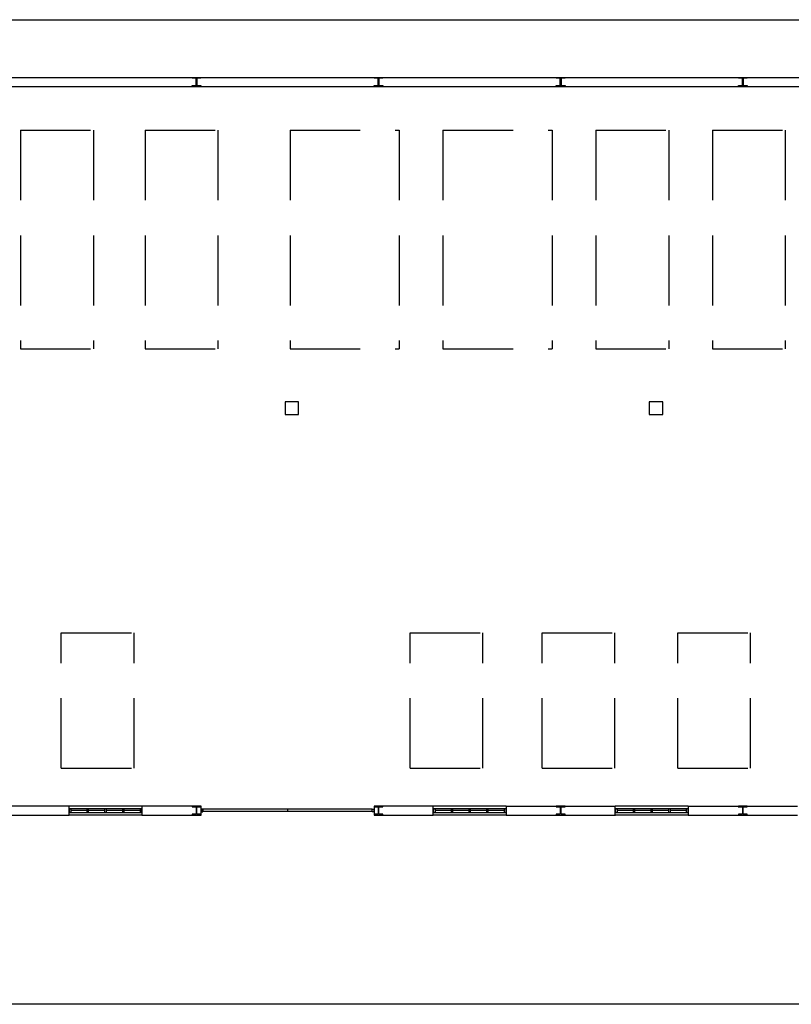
# Model space of a CAD drawing. Header units: millimetres. Extents: x -559 to 10735, y -2326 to 222.
# Tile 274 of 656: x 2404 to 2415, y -1743 to -1729. Entities that reach past the tile are written whole.
import ezdxf

# ---------------------------------------------------------------- set-up
doc = ezdxf.new("R2010")
doc.units = ezdxf.units.MM
doc.header["$LTSCALE"] = 4
doc.linetypes.add('HIDDEN', pattern=[0.375, 0.25, -0.125])
doc.layers.add('Extremos da Area Total', color=253, linetype='Continuous')
doc.layers.add('Planta Baixa', color=251, linetype='Continuous')

# ---------------------------------------------------------------- blocks, each defined once
blk = doc.blocks.new('AUW01D3S-flat-21-flat-1')
at = {"color": 9}
for p, q in [((0, 0.125), (-2, 0.125)), ((0, -0.125), (-2, -0.125))]:
    blk.add_line(p, q, dxfattribs=at)
blk = doc.blocks.new('AUD18D1S-flat-51-flat-1')
at = {"color": 9}
for p, q in [((-2, -0.125), (-2, 0.125)), ((0, 0.125), (0, -0.125))]:
    blk.add_line(p, q, dxfattribs=at)
blk = doc.blocks.new('AUD19D1S-flat-51-flat-1')
at = {"color": 9}
for p, q in [((-2, 0), (-2, 0)), ((0, 0), (0, 0))]:
    blk.add_line(p, q, dxfattribs=at)
blk = doc.blocks.new('AUD37D1S-flat-147-flat-1')
at = {"color": 9}
for p, q in [((-0.05, 0.05), (-0.05, -0.05)), ((0, 0.05), (-0.05, 0.05)), ((0, -0.05), (0, 0.05)), ((-0.05, -0.05), (0, -0.05))]:
    blk.add_line(p, q, dxfattribs=at)
at = {"color": 9, "width": 0.5, "flags": 3}
for p in [(-0.05, 0), (-0.05, -0.05)]:
    blk.add_attdef('JAMBPT', p, '', height=0.01, rotation=180, dxfattribs=at)
at = {"color": 9, "oblique": 36.8699, "width": 1.25, "flags": 3}
for p in [(-0.05, 0.05), (-0.05, 0), (-0.05, -0.05)]:
    blk.add_attdef('JAMBPT', p, '', height=0.00632, rotation=243.4349, dxfattribs=at)
blk = doc.blocks.new('AUD37D1S-flat-146-flat-1')
at = {"color": 9}
for p, q in [((0, -0.05), (0, 0.05)), ((0, 0.05), (0.05, 0.05)), ((0.05, 0.05), (0.05, -0.05)), ((0.05, -0.05), (0, -0.05))]:
    blk.add_line(p, q, dxfattribs=at)
at = {"color": 9, "text_generation_flag": 4, "width": 1.25, "flags": 3}
for p in [(0.05, 0.05), (0.05, 0), (0.05, -0.05)]:
    blk.add_attdef('JAMBPT', p, '', height=0.00632, rotation=296.5651, dxfattribs=at)
at = {"color": 9, "text_generation_flag": 4, "width": 0.5, "flags": 3}
for p in [(0.05, 0), (0.05, -0.05)]:
    blk.add_attdef('JAMBPT', p, '', height=0.01, dxfattribs=at)
blk = doc.blocks.new('AUD40D1S-flat-42-flat-1')
at = {"color": 9}
for p, q in [((-1, 0.05), (-1, -0.05)), ((1, 0.05), (-1, 0.05)), ((1, -0.05), (1, 0.05)), ((-1, -0.05), (1, -0.05))]:
    blk.add_line(p, q, dxfattribs=at)
blk = doc.blocks.new('AUD40D1S-flat-41-flat-1')
at = {"color": 9}
for p, q in [((-1, 0.05), (-1, -0.05)), ((1, 0.05), (-1, 0.05)), ((1, -0.05), (1, 0.05)), ((-1, -0.05), (1, -0.05))]:
    blk.add_line(p, q, dxfattribs=at)
blk = doc.blocks.new('AUD37D1S-flat-145-flat-1')
at = {"color": 9}
for p, q in [((-0.05, 0.05), (-0.05, -0.05)), ((0, 0.05), (-0.05, 0.05)), ((0, -0.05), (0, 0.05)), ((-0.05, -0.05), (0, -0.05))]:
    blk.add_line(p, q, dxfattribs=at)
at = {"color": 9, "width": 0.5, "flags": 3}
for p in [(-0.05, 0), (-0.05, -0.05)]:
    blk.add_attdef('JAMBPT', p, '', height=0.01, rotation=180, dxfattribs=at)
at = {"color": 9, "oblique": 36.8699, "width": 1.25, "flags": 3}
for p in [(-0.05, 0.05), (-0.05, 0), (-0.05, -0.05)]:
    blk.add_attdef('JAMBPT', p, '', height=0.00632, rotation=243.4349, dxfattribs=at)
blk = doc.blocks.new('AUD37D1S-flat-144-flat-1')
at = {"color": 9}
for p, q in [((-0.05, 0.05), (-0.05, -0.05)), ((0, 0.05), (-0.05, 0.05)), ((0, -0.05), (0, 0.05)), ((-0.05, -0.05), (0, -0.05))]:
    blk.add_line(p, q, dxfattribs=at)
at = {"color": 9, "width": 0.5, "flags": 3}
for p in [(-0.05, 0), (-0.05, -0.05)]:
    blk.add_attdef('JAMBPT', p, '', height=0.01, rotation=180, dxfattribs=at)
at = {"color": 9, "oblique": 36.8699, "width": 1.25, "flags": 3}
for p in [(-0.05, 0.05), (-0.05, 0), (-0.05, -0.05)]:
    blk.add_attdef('JAMBPT', p, '', height=0.00632, rotation=243.4349, dxfattribs=at)
blk = doc.blocks.new('AUD37D1S-flat-143-flat-1')
at = {"color": 9}
for p, q in [((-0.05, 0.05), (-0.05, -0.05)), ((0, 0.05), (-0.05, 0.05)), ((0, -0.05), (0, 0.05)), ((-0.05, -0.05), (0, -0.05))]:
    blk.add_line(p, q, dxfattribs=at)
at = {"color": 9, "width": 0.5, "flags": 3}
for p in [(-0.05, 0), (-0.05, -0.05)]:
    blk.add_attdef('JAMBPT', p, '', height=0.01, rotation=180, dxfattribs=at)
at = {"color": 9, "oblique": 36.8699, "width": 1.25, "flags": 3}
for p in [(-0.05, 0.05), (-0.05, 0), (-0.05, -0.05)]:
    blk.add_attdef('JAMBPT', p, '', height=0.00632, rotation=243.4349, dxfattribs=at)
blk = doc.blocks.new('AUW01D1S-flat-64-flat-1')
at = {"color": 9}
blk.add_line((0.21875, 0), (-0.21875, 0), dxfattribs=at)
blk = doc.blocks.new('AUW01D1S-flat-63-flat-1')
at = {"color": 9}
blk.add_line((0.21875, 0), (-0.21875, 0), dxfattribs=at)
blk = doc.blocks.new('AUW01D1S-flat-62-flat-1')
at = {"color": 9}
blk.add_line((0.21875, 0), (-0.21875, 0), dxfattribs=at)
blk = doc.blocks.new('AUW01D1S-flat-61-flat-1')
at = {"color": 9}
blk.add_line((0.21875, 0), (-0.21875, 0), dxfattribs=at)
blk = doc.blocks.new('AUW01D3S-flat-20-flat-1')
at = {"color": 9}
for p, q in [((0, 0.125), (-2, 0.125)), ((0, -0.125), (-2, -0.125))]:
    blk.add_line(p, q, dxfattribs=at)
blk = doc.blocks.new('AUD18D1S-flat-50-flat-1')
at = {"color": 9}
for p, q in [((-2, -0.125), (-2, 0.125)), ((0, 0.125), (0, -0.125))]:
    blk.add_line(p, q, dxfattribs=at)
blk = doc.blocks.new('AUD19D1S-flat-50-flat-1')
at = {"color": 9}
for p, q in [((-2, 0), (-2, 0)), ((0, 0), (0, 0))]:
    blk.add_line(p, q, dxfattribs=at)
blk = doc.blocks.new('AUD37D1S-flat-142-flat-1')
at = {"color": 9}
for p, q in [((-0.05, 0.05), (-0.05, -0.05)), ((0, 0.05), (-0.05, 0.05)), ((0, -0.05), (0, 0.05)), ((-0.05, -0.05), (0, -0.05))]:
    blk.add_line(p, q, dxfattribs=at)
at = {"color": 9, "width": 0.5, "flags": 3}
for p in [(-0.05, 0), (-0.05, -0.05)]:
    blk.add_attdef('JAMBPT', p, '', height=0.01, rotation=180, dxfattribs=at)
at = {"color": 9, "oblique": 36.8699, "width": 1.25, "flags": 3}
for p in [(-0.05, 0.05), (-0.05, 0), (-0.05, -0.05)]:
    blk.add_attdef('JAMBPT', p, '', height=0.00632, rotation=243.4349, dxfattribs=at)
blk = doc.blocks.new('AUD37D1S-flat-141-flat-1')
at = {"color": 9}
for p, q in [((0, -0.05), (0, 0.05)), ((0, 0.05), (0.05, 0.05)), ((0.05, 0.05), (0.05, -0.05)), ((0.05, -0.05), (0, -0.05))]:
    blk.add_line(p, q, dxfattribs=at)
at = {"color": 9, "text_generation_flag": 4, "width": 1.25, "flags": 3}
for p in [(0.05, 0.05), (0.05, 0), (0.05, -0.05)]:
    blk.add_attdef('JAMBPT', p, '', height=0.00632, rotation=296.5651, dxfattribs=at)
at = {"color": 9, "text_generation_flag": 4, "width": 0.5, "flags": 3}
for p in [(0.05, 0), (0.05, -0.05)]:
    blk.add_attdef('JAMBPT', p, '', height=0.01, dxfattribs=at)
blk = doc.blocks.new('AUD40D1S-flat-40-flat-1')
at = {"color": 9}
for p, q in [((-1, 0.05), (-1, -0.05)), ((1, 0.05), (-1, 0.05)), ((1, -0.05), (1, 0.05)), ((-1, -0.05), (1, -0.05))]:
    blk.add_line(p, q, dxfattribs=at)
blk = doc.blocks.new('AUD40D1S-flat-39-flat-1')
at = {"color": 9}
for p, q in [((-1, 0.05), (-1, -0.05)), ((1, 0.05), (-1, 0.05)), ((1, -0.05), (1, 0.05)), ((-1, -0.05), (1, -0.05))]:
    blk.add_line(p, q, dxfattribs=at)
blk = doc.blocks.new('AUD37D1S-flat-140-flat-1')
at = {"color": 9}
for p, q in [((-0.05, 0.05), (-0.05, -0.05)), ((0, 0.05), (-0.05, 0.05)), ((0, -0.05), (0, 0.05)), ((-0.05, -0.05), (0, -0.05))]:
    blk.add_line(p, q, dxfattribs=at)
at = {"color": 9, "width": 0.5, "flags": 3}
for p in [(-0.05, 0), (-0.05, -0.05)]:
    blk.add_attdef('JAMBPT', p, '', height=0.01, rotation=180, dxfattribs=at)
at = {"color": 9, "oblique": 36.8699, "width": 1.25, "flags": 3}
for p in [(-0.05, 0.05), (-0.05, 0), (-0.05, -0.05)]:
    blk.add_attdef('JAMBPT', p, '', height=0.00632, rotation=243.4349, dxfattribs=at)
blk = doc.blocks.new('AUD37D1S-flat-139-flat-1')
at = {"color": 9}
for p, q in [((-0.05, 0.05), (-0.05, -0.05)), ((0, 0.05), (-0.05, 0.05)), ((0, -0.05), (0, 0.05)), ((-0.05, -0.05), (0, -0.05))]:
    blk.add_line(p, q, dxfattribs=at)
at = {"color": 9, "width": 0.5, "flags": 3}
for p in [(-0.05, 0), (-0.05, -0.05)]:
    blk.add_attdef('JAMBPT', p, '', height=0.01, rotation=180, dxfattribs=at)
at = {"color": 9, "oblique": 36.8699, "width": 1.25, "flags": 3}
for p in [(-0.05, 0.05), (-0.05, 0), (-0.05, -0.05)]:
    blk.add_attdef('JAMBPT', p, '', height=0.00632, rotation=243.4349, dxfattribs=at)
blk = doc.blocks.new('AUD37D1S-flat-138-flat-1')
at = {"color": 9}
for p, q in [((-0.05, 0.05), (-0.05, -0.05)), ((0, 0.05), (-0.05, 0.05)), ((0, -0.05), (0, 0.05)), ((-0.05, -0.05), (0, -0.05))]:
    blk.add_line(p, q, dxfattribs=at)
at = {"color": 9, "width": 0.5, "flags": 3}
for p in [(-0.05, 0), (-0.05, -0.05)]:
    blk.add_attdef('JAMBPT', p, '', height=0.01, rotation=180, dxfattribs=at)
at = {"color": 9, "oblique": 36.8699, "width": 1.25, "flags": 3}
for p in [(-0.05, 0.05), (-0.05, 0), (-0.05, -0.05)]:
    blk.add_attdef('JAMBPT', p, '', height=0.00632, rotation=243.4349, dxfattribs=at)
blk = doc.blocks.new('AUW01D1S-flat-60-flat-1')
at = {"color": 9}
blk.add_line((0.21875, 0), (-0.21875, 0), dxfattribs=at)
blk = doc.blocks.new('AUW01D1S-flat-59-flat-1')
at = {"color": 9}
blk.add_line((0.21875, 0), (-0.21875, 0), dxfattribs=at)
blk = doc.blocks.new('AUW01D1S-flat-58-flat-1')
at = {"color": 9}
blk.add_line((0.21875, 0), (-0.21875, 0), dxfattribs=at)
blk = doc.blocks.new('AUW01D1S-flat-57-flat-1')
at = {"color": 9}
blk.add_line((0.21875, 0), (-0.21875, 0), dxfattribs=at)
blk = doc.blocks.new('AUW01D3S-flat-19-flat-1')
at = {"color": 9}
for p, q in [((0, 0.125), (-2, 0.125)), ((0, -0.125), (-2, -0.125))]:
    blk.add_line(p, q, dxfattribs=at)
blk = doc.blocks.new('AUD18D1S-flat-49-flat-1')
at = {"color": 9}
for p, q in [((-2, -0.125), (-2, 0.125)), ((0, 0.125), (0, -0.125))]:
    blk.add_line(p, q, dxfattribs=at)
blk = doc.blocks.new('AUD19D1S-flat-49-flat-1')
at = {"color": 9}
for p, q in [((-2, 0), (-2, 0)), ((0, 0), (0, 0))]:
    blk.add_line(p, q, dxfattribs=at)
blk = doc.blocks.new('AUD37D1S-flat-137-flat-1')
at = {"color": 9}
for p, q in [((-0.05, 0.05), (-0.05, -0.05)), ((0, 0.05), (-0.05, 0.05)), ((0, -0.05), (0, 0.05)), ((-0.05, -0.05), (0, -0.05))]:
    blk.add_line(p, q, dxfattribs=at)
at = {"color": 9, "width": 0.5, "flags": 3}
for p in [(-0.05, 0), (-0.05, -0.05)]:
    blk.add_attdef('JAMBPT', p, '', height=0.01, rotation=180, dxfattribs=at)
at = {"color": 9, "oblique": 36.8699, "width": 1.25, "flags": 3}
for p in [(-0.05, 0.05), (-0.05, 0), (-0.05, -0.05)]:
    blk.add_attdef('JAMBPT', p, '', height=0.00632, rotation=243.4349, dxfattribs=at)
blk = doc.blocks.new('AUD37D1S-flat-136-flat-1')
at = {"color": 9}
for p, q in [((0, -0.05), (0, 0.05)), ((0, 0.05), (0.05, 0.05)), ((0.05, 0.05), (0.05, -0.05)), ((0.05, -0.05), (0, -0.05))]:
    blk.add_line(p, q, dxfattribs=at)
at = {"color": 9, "text_generation_flag": 4, "width": 1.25, "flags": 3}
for p in [(0.05, 0.05), (0.05, 0), (0.05, -0.05)]:
    blk.add_attdef('JAMBPT', p, '', height=0.00632, rotation=296.5651, dxfattribs=at)
at = {"color": 9, "text_generation_flag": 4, "width": 0.5, "flags": 3}
for p in [(0.05, 0), (0.05, -0.05)]:
    blk.add_attdef('JAMBPT', p, '', height=0.01, dxfattribs=at)
blk = doc.blocks.new('AUD40D1S-flat-38-flat-1')
at = {"color": 9}
for p, q in [((-1, 0.05), (-1, -0.05)), ((1, 0.05), (-1, 0.05)), ((1, -0.05), (1, 0.05)), ((-1, -0.05), (1, -0.05))]:
    blk.add_line(p, q, dxfattribs=at)
blk = doc.blocks.new('AUD40D1S-flat-37-flat-1')
at = {"color": 9}
for p, q in [((-1, 0.05), (-1, -0.05)), ((1, 0.05), (-1, 0.05)), ((1, -0.05), (1, 0.05)), ((-1, -0.05), (1, -0.05))]:
    blk.add_line(p, q, dxfattribs=at)
blk = doc.blocks.new('AUD37D1S-flat-135-flat-1')
at = {"color": 9}
for p, q in [((-0.05, 0.05), (-0.05, -0.05)), ((0, 0.05), (-0.05, 0.05)), ((0, -0.05), (0, 0.05)), ((-0.05, -0.05), (0, -0.05))]:
    blk.add_line(p, q, dxfattribs=at)
at = {"color": 9, "width": 0.5, "flags": 3}
for p in [(-0.05, 0), (-0.05, -0.05)]:
    blk.add_attdef('JAMBPT', p, '', height=0.01, rotation=180, dxfattribs=at)
at = {"color": 9, "oblique": 36.8699, "width": 1.25, "flags": 3}
for p in [(-0.05, 0.05), (-0.05, 0), (-0.05, -0.05)]:
    blk.add_attdef('JAMBPT', p, '', height=0.00632, rotation=243.4349, dxfattribs=at)
blk = doc.blocks.new('AUD37D1S-flat-134-flat-1')
at = {"color": 9}
for p, q in [((-0.05, 0.05), (-0.05, -0.05)), ((0, 0.05), (-0.05, 0.05)), ((0, -0.05), (0, 0.05)), ((-0.05, -0.05), (0, -0.05))]:
    blk.add_line(p, q, dxfattribs=at)
at = {"color": 9, "width": 0.5, "flags": 3}
for p in [(-0.05, 0), (-0.05, -0.05)]:
    blk.add_attdef('JAMBPT', p, '', height=0.01, rotation=180, dxfattribs=at)
at = {"color": 9, "oblique": 36.8699, "width": 1.25, "flags": 3}
for p in [(-0.05, 0.05), (-0.05, 0), (-0.05, -0.05)]:
    blk.add_attdef('JAMBPT', p, '', height=0.00632, rotation=243.4349, dxfattribs=at)
blk = doc.blocks.new('AUD37D1S-flat-133-flat-1')
at = {"color": 9}
for p, q in [((-0.05, 0.05), (-0.05, -0.05)), ((0, 0.05), (-0.05, 0.05)), ((0, -0.05), (0, 0.05)), ((-0.05, -0.05), (0, -0.05))]:
    blk.add_line(p, q, dxfattribs=at)
at = {"color": 9, "width": 0.5, "flags": 3}
for p in [(-0.05, 0), (-0.05, -0.05)]:
    blk.add_attdef('JAMBPT', p, '', height=0.01, rotation=180, dxfattribs=at)
at = {"color": 9, "oblique": 36.8699, "width": 1.25, "flags": 3}
for p in [(-0.05, 0.05), (-0.05, 0), (-0.05, -0.05)]:
    blk.add_attdef('JAMBPT', p, '', height=0.00632, rotation=243.4349, dxfattribs=at)
blk = doc.blocks.new('AUW01D1S-flat-56-flat-1')
at = {"color": 9}
blk.add_line((0.21875, 0), (-0.21875, 0), dxfattribs=at)
blk = doc.blocks.new('AUW01D1S-flat-55-flat-1')
at = {"color": 9}
blk.add_line((0.21875, 0), (-0.21875, 0), dxfattribs=at)
blk = doc.blocks.new('AUW01D1S-flat-54-flat-1')
at = {"color": 9}
blk.add_line((0.21875, 0), (-0.21875, 0), dxfattribs=at)
blk = doc.blocks.new('AUW01D1S-flat-53-flat-1')
at = {"color": 9}
blk.add_line((0.21875, 0), (-0.21875, 0), dxfattribs=at)
blk = doc.blocks.new('AUD18D1S-flat-23-flat-1')
at = {"color": 9}
for p, q in [((0, -0.125), (0, 0.125)), ((4.75, 0.125), (4.75, -0.125))]:
    blk.add_line(p, q, dxfattribs=at)
blk = doc.blocks.new('AUD19D1S-flat-23-flat-1')
at = {"color": 9}
for p, q in [((0, 0), (0, 0)), ((4.75, 0), (4.75, 0))]:
    blk.add_line(p, q, dxfattribs=at)
blk = doc.blocks.new('AUD37D1S-flat-64-flat-1')
at = {"color": 9}
for p, q in [((0, 0.0375), (0, -0.0375)), ((0.05, 0.0375), (0, 0.0375)), ((0.05, -0.0375), (0.05, 0.0375)), ((0, -0.0375), (0.05, -0.0375))]:
    blk.add_line(p, q, dxfattribs=at)
at = {"color": 9, "oblique": 22.61986, "width": 1.083333, "flags": 3}
for p in [(0.05, 0.0375), (0.05, 0), (0.05, -0.0375)]:
    blk.add_attdef('JAMBPT', p, '', height=0.00588, rotation=56.30993, dxfattribs=at)
at = {"color": 9, "width": 0.666667, "flags": 3}
for p in [(0.05, 0.0375), (0.05, 0)]:
    blk.add_attdef('JAMBPT', p, '', height=0.0075, dxfattribs=at)
blk = doc.blocks.new('AUD37D1S-flat-63-flat-1')
at = {"color": 9}
for p, q in [((-0.05, 0.0375), (0, 0.0375)), ((-0.05, -0.0375), (-0.05, 0.0375)), ((0, 0.0375), (0, -0.0375)), ((0, -0.0375), (-0.05, -0.0375))]:
    blk.add_line(p, q, dxfattribs=at)
at = {"color": 9, "text_generation_flag": 4, "flags": 3}
for p, height, rotation, width in [((-0.05, 0.0375), 0.0075, 180, 0.666667), ((-0.05, 0), 0.0075, 180, 0.666667), ((-0.05, 0.0375), 0.00588, 123.69007, 1.083333), ((-0.05, 0), 0.00588, 123.69007, 1.083333), ((-0.05, -0.0375), 0.00588, 123.69007, 1.083333)]:
    blk.add_attdef('JAMBPT', p, '', height=height, rotation=rotation, dxfattribs=dict(at, width=width))
blk = doc.blocks.new('AUD41D1S-flat-13-flat-1')
at = {"color": 9}
for p, q in [((-2.375, 0.0375), (-2.375, -0.0375)), ((2.375, -0.0375), (2.375, 0.0375))]:
    blk.add_line(p, q, dxfattribs=at)
blk = doc.blocks.new('AUD10D1S-flat-2-flat-1')
at = {"color": 9}
for p, q in [((0, 0), (0, -0.05)), ((4.65, 0), (0, 0)), ((4.65, -0.05), (4.65, 0)), ((0, -0.05), (4.65, -0.05))]:
    blk.add_line(p, q, dxfattribs=at)

msp = doc.modelspace()

# ---------------------------------------------------------------- linework, layer by layer
at = {"layer": 'Extremos da Area Total'}
msp.add_lwpolyline([(2380.318, -1730.714), (2380.318, -1729.079), (2428.891, -1729.079), (2428.891, -1743.114), (2380.318, -1743.114), (2380.318, -1730.989)], dxfattribs=at)
msp.add_lwpolyline([(2380.318, -1730.714), (2380.318, -1729.079), (2428.891, -1729.079), (2428.891, -1743.114), (2380.318, -1743.114), (2380.318, -1730.989)], dxfattribs=at)
at = {"layer": 'Planta Baixa'}
for p, q in [((2394.231, -1729.901), (2423.173, -1729.901)), ((2394.231, -1729.901), (2423.173, -1729.901)), ((2394.231, -1730.031), (2423.173, -1730.031)), ((2394.231, -1730.031), (2423.173, -1730.031)), ((2404.995, -1740.288), (2403.437, -1740.288)), ((2404.995, -1740.288), (2403.437, -1740.288)), ((2406.878, -1740.288), (2406.034, -1740.288)), ((2406.878, -1740.288), (2406.034, -1740.288)), ((2410.189, -1740.288), (2409.345, -1740.288)), ((2410.189, -1740.288), (2409.345, -1740.288)), ((2411.228, -1740.288), (2412.786, -1740.288)), ((2411.228, -1740.288), (2412.786, -1740.288)), ((2413.824, -1740.288), (2415.382, -1740.288)), ((2413.824, -1740.288), (2415.382, -1740.288)), ((2403.437, -1740.418), (2404.995, -1740.418)), ((2403.437, -1740.418), (2404.995, -1740.418)), ((2406.034, -1740.418), (2406.878, -1740.418)), ((2406.034, -1740.418), (2406.878, -1740.418)), ((2408.111, -1740.334), (2408.111, -1740.36)), ((2408.111, -1740.334), (2408.111, -1740.36)), ((2409.345, -1740.418), (2410.189, -1740.418)), ((2409.345, -1740.418), (2410.189, -1740.418)), ((2411.228, -1740.418), (2412.786, -1740.418)), ((2411.228, -1740.418), (2412.786, -1740.418)), ((2413.824, -1740.418), (2415.382, -1740.418)), ((2413.824, -1740.418), (2415.382, -1740.418))]:
    msp.add_line(p, q, dxfattribs=at)
at = {"layer": 'Planta Baixa', "linetype": 'HIDDEN'}
for p, q in [((2404.302, -1730.653), (2405.341, -1730.653)), ((2404.302, -1730.653), (2404.302, -1733.769)), ((2404.302, -1730.653), (2405.341, -1730.653)), ((2404.302, -1730.653), (2404.302, -1733.769)), ((2405.341, -1730.653), (2405.341, -1733.769)), ((2405.341, -1730.653), (2405.341, -1733.769)), ((2406.078, -1730.653), (2407.117, -1730.653)), ((2406.078, -1730.653), (2406.078, -1733.769)), ((2406.078, -1730.653), (2407.117, -1730.653)), ((2406.078, -1730.653), (2406.078, -1733.769)), ((2407.117, -1730.653), (2407.117, -1733.769)), ((2407.117, -1730.653), (2407.117, -1733.769)), ((2408.146, -1730.653), (2408.146, -1733.769)), ((2408.146, -1730.653), (2409.704, -1730.653)), ((2408.146, -1730.653), (2408.146, -1733.769)), ((2408.146, -1730.653), (2409.704, -1730.653)), ((2409.704, -1730.653), (2409.704, -1733.769)), ((2409.704, -1730.653), (2409.704, -1733.769)), ((2410.327, -1730.653), (2411.885, -1730.653)), ((2410.327, -1730.653), (2410.327, -1733.769)), ((2410.327, -1730.653), (2411.885, -1730.653)), ((2410.327, -1730.653), (2410.327, -1733.769)), ((2411.885, -1730.653), (2411.885, -1733.769)), ((2411.885, -1730.653), (2411.885, -1733.769)), ((2412.508, -1730.653), (2412.508, -1733.769)), ((2412.508, -1730.653), (2413.547, -1730.653)), ((2412.508, -1730.653), (2412.508, -1733.769)), ((2412.508, -1730.653), (2413.547, -1730.653)), ((2413.547, -1730.653), (2413.547, -1733.769)), ((2413.547, -1730.653), (2413.547, -1733.769)), ((2414.17, -1730.653), (2415.209, -1730.653)), ((2414.17, -1730.653), (2414.17, -1733.769)), ((2414.17, -1730.653), (2415.209, -1730.653)), ((2414.17, -1730.653), (2414.17, -1733.769)), ((2415.209, -1730.653), (2415.209, -1733.769)), ((2415.209, -1730.653), (2415.209, -1733.769)), ((2404.302, -1733.769), (2405.341, -1733.769)), ((2404.302, -1733.769), (2405.341, -1733.769)), ((2406.078, -1733.769), (2407.117, -1733.769)), ((2406.078, -1733.769), (2407.117, -1733.769)), ((2408.146, -1733.769), (2409.704, -1733.769)), ((2408.146, -1733.769), (2409.704, -1733.769)), ((2410.327, -1733.769), (2411.885, -1733.769)), ((2410.327, -1733.769), (2411.885, -1733.769)), ((2412.508, -1733.769), (2413.547, -1733.769)), ((2412.508, -1733.769), (2413.547, -1733.769)), ((2414.17, -1733.769), (2415.209, -1733.769)), ((2414.17, -1733.769), (2415.209, -1733.769)), ((2404.884, -1739.749), (2404.884, -1737.817)), ((2404.884, -1737.817), (2405.923, -1737.817)), ((2404.884, -1739.749), (2404.884, -1737.817)), ((2404.884, -1737.817), (2405.923, -1737.817)), ((2405.923, -1739.749), (2405.923, -1737.817)), ((2405.923, -1739.749), (2405.923, -1737.817)), ((2409.859, -1739.749), (2409.859, -1737.817)), ((2409.859, -1737.817), (2410.898, -1737.817)), ((2409.859, -1739.749), (2409.859, -1737.817)), ((2409.859, -1737.817), (2410.898, -1737.817)), ((2410.898, -1739.749), (2410.898, -1737.817)), ((2410.898, -1739.749), (2410.898, -1737.817)), ((2411.74, -1737.817), (2412.778, -1737.817)), ((2411.74, -1739.749), (2411.74, -1737.817)), ((2411.74, -1737.817), (2412.778, -1737.817)), ((2411.74, -1739.749), (2411.74, -1737.817)), ((2412.778, -1739.749), (2412.778, -1737.817)), ((2412.778, -1739.749), (2412.778, -1737.817)), ((2413.677, -1737.817), (2414.715, -1737.817)), ((2413.677, -1739.749), (2413.677, -1737.817)), ((2413.677, -1737.817), (2414.715, -1737.817)), ((2413.677, -1739.749), (2413.677, -1737.817)), ((2414.715, -1739.749), (2414.715, -1737.817)), ((2414.715, -1739.749), (2414.715, -1737.817)), ((2404.884, -1739.749), (2405.923, -1739.749)), ((2404.884, -1739.749), (2405.923, -1739.749)), ((2409.859, -1739.749), (2410.898, -1739.749)), ((2409.859, -1739.749), (2410.898, -1739.749)), ((2411.74, -1739.749), (2412.778, -1739.749)), ((2411.74, -1739.749), (2412.778, -1739.749)), ((2413.677, -1739.749), (2414.715, -1739.749)), ((2413.677, -1739.749), (2414.715, -1739.749))]:
    msp.add_line(p, q, dxfattribs=at)
at = {"layer": 'Planta Baixa'}
for points in [[(2406.875, -1729.904), (2406.875, -1729.914), (2406.823, -1729.914, 0.414214), (2406.818, -1729.919), (2406.818, -1730.013, 0.414214), (2406.823, -1730.018), (2406.875, -1730.018), (2406.875, -1730.028), (2406.751, -1730.028), (2406.751, -1730.018), (2406.803, -1730.018, 0.414214), (2406.808, -1730.013), (2406.808, -1729.919, 0.414214), (2406.803, -1729.914), (2406.751, -1729.914), (2406.751, -1729.904)], [(2406.875, -1729.904), (2406.875, -1729.914), (2406.823, -1729.914, 0.414214), (2406.818, -1729.919), (2406.818, -1730.013, 0.414214), (2406.823, -1730.018), (2406.875, -1730.018), (2406.875, -1730.028), (2406.751, -1730.028), (2406.751, -1730.018), (2406.803, -1730.018, 0.414214), (2406.808, -1730.013), (2406.808, -1729.919, 0.414214), (2406.803, -1729.914), (2406.751, -1729.914), (2406.751, -1729.904)], [(2409.472, -1729.904), (2409.472, -1729.914), (2409.42, -1729.914, 0.414214), (2409.415, -1729.919), (2409.415, -1730.013, 0.414214), (2409.42, -1730.018), (2409.472, -1730.018), (2409.472, -1730.028), (2409.347, -1730.028), (2409.347, -1730.018), (2409.399, -1730.018, 0.414214), (2409.405, -1730.013), (2409.405, -1729.919, 0.414214), (2409.399, -1729.914), (2409.347, -1729.914), (2409.347, -1729.904)], [(2409.472, -1729.904), (2409.472, -1729.914), (2409.42, -1729.914, 0.414214), (2409.415, -1729.919), (2409.415, -1730.013, 0.414214), (2409.42, -1730.018), (2409.472, -1730.018), (2409.472, -1730.028), (2409.347, -1730.028), (2409.347, -1730.018), (2409.399, -1730.018, 0.414214), (2409.405, -1730.013), (2409.405, -1729.919, 0.414214), (2409.399, -1729.914), (2409.347, -1729.914), (2409.347, -1729.904)], [(2412.069, -1729.904), (2412.069, -1729.914), (2412.017, -1729.914, 0.414214), (2412.012, -1729.919), (2412.012, -1730.013, 0.414214), (2412.017, -1730.018), (2412.069, -1730.018), (2412.069, -1730.028), (2411.944, -1730.028), (2411.944, -1730.018), (2411.996, -1730.018, 0.414214), (2412.001, -1730.013), (2412.001, -1729.919, 0.414214), (2411.996, -1729.914), (2411.944, -1729.914), (2411.944, -1729.904)], [(2412.069, -1729.904), (2412.069, -1729.914), (2412.017, -1729.914, 0.414214), (2412.012, -1729.919), (2412.012, -1730.013, 0.414214), (2412.017, -1730.018), (2412.069, -1730.018), (2412.069, -1730.028), (2411.944, -1730.028), (2411.944, -1730.018), (2411.996, -1730.018, 0.414214), (2412.001, -1730.013), (2412.001, -1729.919, 0.414214), (2411.996, -1729.914), (2411.944, -1729.914), (2411.944, -1729.904)], [(2414.666, -1729.904), (2414.666, -1729.914), (2414.614, -1729.914, 0.414214), (2414.609, -1729.919), (2414.608, -1730.013, 0.414214), (2414.614, -1730.018), (2414.665, -1730.018), (2414.665, -1730.029), (2414.541, -1730.028), (2414.541, -1730.018), (2414.593, -1730.018, 0.414214), (2414.598, -1730.013), (2414.598, -1729.919, 0.414214), (2414.593, -1729.914), (2414.541, -1729.914), (2414.541, -1729.903)], [(2414.666, -1729.904), (2414.666, -1729.914), (2414.614, -1729.914, 0.414214), (2414.609, -1729.919), (2414.608, -1730.013, 0.414214), (2414.614, -1730.018), (2414.665, -1730.018), (2414.665, -1730.029), (2414.541, -1730.028), (2414.541, -1730.018), (2414.593, -1730.018, 0.414214), (2414.598, -1730.013), (2414.598, -1729.919, 0.414214), (2414.593, -1729.914), (2414.541, -1729.914), (2414.541, -1729.903)], [(2406.875, -1740.416), (2406.875, -1740.405), (2406.823, -1740.405, -0.414214), (2406.818, -1740.4), (2406.818, -1740.306, -0.414214), (2406.823, -1740.301), (2406.875, -1740.301), (2406.875, -1740.291), (2406.751, -1740.291), (2406.751, -1740.301), (2406.803, -1740.301, -0.414214), (2406.808, -1740.306), (2406.808, -1740.4, -0.414214), (2406.803, -1740.405), (2406.751, -1740.405), (2406.751, -1740.416)], [(2406.875, -1740.416), (2406.875, -1740.405), (2406.823, -1740.405, -0.414214), (2406.818, -1740.4), (2406.818, -1740.306, -0.414214), (2406.823, -1740.301), (2406.875, -1740.301), (2406.875, -1740.291), (2406.751, -1740.291), (2406.751, -1740.301), (2406.803, -1740.301, -0.414214), (2406.808, -1740.306), (2406.808, -1740.4, -0.414214), (2406.803, -1740.405), (2406.751, -1740.405), (2406.751, -1740.416)], [(2409.472, -1740.416), (2409.472, -1740.405), (2409.42, -1740.405, -0.414214), (2409.415, -1740.4), (2409.415, -1740.306, -0.414214), (2409.42, -1740.301), (2409.472, -1740.301), (2409.472, -1740.291), (2409.347, -1740.291), (2409.347, -1740.301), (2409.399, -1740.301, -0.414214), (2409.405, -1740.306), (2409.405, -1740.4, -0.414214), (2409.399, -1740.405), (2409.347, -1740.405), (2409.347, -1740.416)], [(2409.472, -1740.416), (2409.472, -1740.405), (2409.42, -1740.405, -0.414214), (2409.415, -1740.4), (2409.415, -1740.306, -0.414214), (2409.42, -1740.301), (2409.472, -1740.301), (2409.472, -1740.291), (2409.347, -1740.291), (2409.347, -1740.301), (2409.399, -1740.301, -0.414214), (2409.405, -1740.306), (2409.405, -1740.4, -0.414214), (2409.399, -1740.405), (2409.347, -1740.405), (2409.347, -1740.416)], [(2412.069, -1740.416), (2412.069, -1740.405), (2412.017, -1740.405, -0.414214), (2412.012, -1740.4), (2412.012, -1740.306, -0.414214), (2412.017, -1740.301), (2412.069, -1740.301), (2412.069, -1740.291), (2411.944, -1740.291), (2411.944, -1740.301), (2411.996, -1740.301, -0.414214), (2412.001, -1740.306), (2412.001, -1740.4, -0.414214), (2411.996, -1740.405), (2411.944, -1740.405), (2411.944, -1740.416)], [(2412.069, -1740.416), (2412.069, -1740.405), (2412.017, -1740.405, -0.414214), (2412.012, -1740.4), (2412.012, -1740.306, -0.414214), (2412.017, -1740.301), (2412.069, -1740.301), (2412.069, -1740.291), (2411.944, -1740.291), (2411.944, -1740.301), (2411.996, -1740.301, -0.414214), (2412.001, -1740.306), (2412.001, -1740.4, -0.414214), (2411.996, -1740.405), (2411.944, -1740.405), (2411.944, -1740.416)], [(2414.666, -1740.415), (2414.666, -1740.405), (2414.614, -1740.405, -0.414214), (2414.609, -1740.4), (2414.608, -1740.306, -0.414214), (2414.614, -1740.301), (2414.665, -1740.301), (2414.665, -1740.291), (2414.541, -1740.291), (2414.541, -1740.302), (2414.593, -1740.301, -0.414214), (2414.598, -1740.307), (2414.598, -1740.4, -0.414214), (2414.593, -1740.405), (2414.541, -1740.405), (2414.541, -1740.416)], [(2414.666, -1740.415), (2414.666, -1740.405), (2414.614, -1740.405, -0.414214), (2414.609, -1740.4), (2414.608, -1740.306, -0.414214), (2414.614, -1740.301), (2414.665, -1740.301), (2414.665, -1740.291), (2414.541, -1740.291), (2414.541, -1740.302), (2414.593, -1740.301, -0.414214), (2414.598, -1740.307), (2414.598, -1740.4, -0.414214), (2414.593, -1740.405), (2414.541, -1740.405), (2414.541, -1740.416)]]:
    msp.add_lwpolyline(points, format="xyb", close=True, dxfattribs=at)
for points in [[(2408.076, -1734.707), (2408.269, -1734.707), (2408.269, -1734.528), (2408.076, -1734.528)], [(2408.076, -1734.707), (2408.269, -1734.707), (2408.269, -1734.528), (2408.076, -1734.528)], [(2413.269, -1734.707), (2413.463, -1734.707), (2413.463, -1734.528), (2413.269, -1734.528)], [(2413.269, -1734.707), (2413.463, -1734.707), (2413.463, -1734.528), (2413.269, -1734.528)]]:
    msp.add_lwpolyline(points, close=True, dxfattribs=at)

# ---------------------------------------------------------------- block references
at = {"layer": 'Planta Baixa', "xscale": 0.5193635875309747, "yscale": 0.5193635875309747, "zscale": 0.5193635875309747}
for name, p in [('AUW01D3S-flat-19-flat-1', (2406.034, -1740.353)), ('AUD18D1S-flat-49-flat-1', (2406.034, -1740.353)), ('AUW01D3S-flat-19-flat-1', (2406.034, -1740.353)), ('AUD18D1S-flat-49-flat-1', (2406.034, -1740.353)), ('AUD37D1S-flat-136-flat-1', (2404.995, -1740.353)), ('AUD40D1S-flat-38-flat-1', (2405.515, -1740.353)), ('AUD40D1S-flat-37-flat-1', (2405.515, -1740.353)), ('AUD37D1S-flat-136-flat-1', (2404.995, -1740.353)), ('AUD40D1S-flat-38-flat-1', (2405.515, -1740.353)), ('AUD40D1S-flat-37-flat-1', (2405.515, -1740.353)), ('AUD37D1S-flat-133-flat-1', (2405.274, -1740.353)), ('AUD37D1S-flat-133-flat-1', (2405.274, -1740.353)), ('AUD37D1S-flat-134-flat-1', (2405.528, -1740.353)), ('AUD37D1S-flat-134-flat-1', (2405.528, -1740.353)), ('AUD37D1S-flat-135-flat-1', (2405.781, -1740.353)), ('AUD37D1S-flat-135-flat-1', (2405.781, -1740.353)), ('AUD37D1S-flat-137-flat-1', (2406.034, -1740.353)), ('AUD37D1S-flat-137-flat-1', (2406.034, -1740.353)), ('AUD18D1S-flat-23-flat-1', (2406.878, -1740.353)), ('AUD18D1S-flat-23-flat-1', (2406.878, -1740.353)), ('AUW01D3S-flat-20-flat-1', (2411.228, -1740.353)), ('AUD18D1S-flat-50-flat-1', (2411.228, -1740.353)), ('AUW01D3S-flat-20-flat-1', (2411.228, -1740.353)), ('AUD18D1S-flat-50-flat-1', (2411.228, -1740.353)), ('AUD37D1S-flat-141-flat-1', (2410.189, -1740.353)), ('AUD40D1S-flat-40-flat-1', (2410.708, -1740.353)), ('AUD40D1S-flat-39-flat-1', (2410.708, -1740.353)), ('AUD37D1S-flat-141-flat-1', (2410.189, -1740.353)), ('AUD40D1S-flat-40-flat-1', (2410.708, -1740.353)), ('AUD40D1S-flat-39-flat-1', (2410.708, -1740.353)), ('AUD37D1S-flat-138-flat-1', (2410.468, -1740.353)), ('AUD37D1S-flat-138-flat-1', (2410.468, -1740.353)), ('AUD37D1S-flat-139-flat-1', (2410.721, -1740.353)), ('AUD37D1S-flat-139-flat-1', (2410.721, -1740.353)), ('AUD37D1S-flat-140-flat-1', (2410.974, -1740.353)), ('AUD37D1S-flat-140-flat-1', (2410.974, -1740.353)), ('AUD37D1S-flat-142-flat-1', (2411.228, -1740.353)), ('AUD37D1S-flat-142-flat-1', (2411.228, -1740.353)), ('AUW01D3S-flat-21-flat-1', (2413.824, -1740.353)), ('AUD18D1S-flat-51-flat-1', (2413.824, -1740.353)), ('AUW01D3S-flat-21-flat-1', (2413.824, -1740.353)), ('AUD18D1S-flat-51-flat-1', (2413.824, -1740.353)), ('AUD37D1S-flat-146-flat-1', (2412.786, -1740.353)), ('AUD40D1S-flat-42-flat-1', (2413.305, -1740.353)), ('AUD40D1S-flat-41-flat-1', (2413.305, -1740.353)), ('AUD37D1S-flat-146-flat-1', (2412.786, -1740.353)), ('AUD40D1S-flat-42-flat-1', (2413.305, -1740.353)), ('AUD40D1S-flat-41-flat-1', (2413.305, -1740.353)), ('AUD37D1S-flat-143-flat-1', (2413.065, -1740.353)), ('AUD37D1S-flat-143-flat-1', (2413.065, -1740.353)), ('AUD37D1S-flat-144-flat-1', (2413.318, -1740.353)), ('AUD37D1S-flat-144-flat-1', (2413.318, -1740.353)), ('AUD37D1S-flat-145-flat-1', (2413.571, -1740.353)), ('AUD37D1S-flat-145-flat-1', (2413.571, -1740.353)), ('AUD37D1S-flat-147-flat-1', (2413.824, -1740.353)), ('AUD37D1S-flat-147-flat-1', (2413.824, -1740.353)), ('AUD19D1S-flat-49-flat-1', (2406.034, -1740.353)), ('AUD19D1S-flat-49-flat-1', (2406.034, -1740.353)), ('AUW01D1S-flat-53-flat-1', (2405.135, -1740.353)), ('AUW01D1S-flat-53-flat-1', (2405.135, -1740.353)), ('AUW01D1S-flat-54-flat-1', (2405.388, -1740.353)), ('AUW01D1S-flat-54-flat-1', (2405.388, -1740.353)), ('AUW01D1S-flat-55-flat-1', (2405.641, -1740.353)), ('AUW01D1S-flat-55-flat-1', (2405.641, -1740.353)), ('AUW01D1S-flat-56-flat-1', (2405.894, -1740.353)), ('AUW01D1S-flat-56-flat-1', (2405.894, -1740.353)), ('AUD37D1S-flat-64-flat-1', (2406.878, -1740.353)), ('AUD41D1S-flat-13-flat-1', (2408.111, -1740.353)), ('AUD37D1S-flat-64-flat-1', (2406.878, -1740.353)), ('AUD41D1S-flat-13-flat-1', (2408.111, -1740.353)), ('AUD19D1S-flat-23-flat-1', (2406.878, -1740.353)), ('AUD19D1S-flat-23-flat-1', (2406.878, -1740.353)), ('AUD10D1S-flat-2-flat-1', (2406.904, -1740.334)), ('AUD10D1S-flat-2-flat-1', (2406.904, -1740.334)), ('AUD37D1S-flat-63-flat-1', (2409.345, -1740.353)), ('AUD37D1S-flat-63-flat-1', (2409.345, -1740.353)), ('AUD19D1S-flat-50-flat-1', (2411.228, -1740.353)), ('AUD19D1S-flat-50-flat-1', (2411.228, -1740.353)), ('AUW01D1S-flat-57-flat-1', (2410.328, -1740.353)), ('AUW01D1S-flat-57-flat-1', (2410.328, -1740.353)), ('AUW01D1S-flat-58-flat-1', (2410.582, -1740.353)), ('AUW01D1S-flat-58-flat-1', (2410.582, -1740.353)), ('AUW01D1S-flat-59-flat-1', (2410.835, -1740.353)), ('AUW01D1S-flat-59-flat-1', (2410.835, -1740.353)), ('AUW01D1S-flat-60-flat-1', (2411.088, -1740.353)), ('AUW01D1S-flat-60-flat-1', (2411.088, -1740.353)), ('AUD19D1S-flat-51-flat-1', (2413.824, -1740.353)), ('AUD19D1S-flat-51-flat-1', (2413.824, -1740.353)), ('AUW01D1S-flat-61-flat-1', (2412.925, -1740.353)), ('AUW01D1S-flat-61-flat-1', (2412.925, -1740.353)), ('AUW01D1S-flat-62-flat-1', (2413.178, -1740.353)), ('AUW01D1S-flat-62-flat-1', (2413.178, -1740.353)), ('AUW01D1S-flat-63-flat-1', (2413.432, -1740.353)), ('AUW01D1S-flat-63-flat-1', (2413.432, -1740.353)), ('AUW01D1S-flat-64-flat-1', (2413.685, -1740.353)), ('AUW01D1S-flat-64-flat-1', (2413.685, -1740.353))]:
    msp.add_blockref(name, p, dxfattribs=at)

doc.saveas('drawing.dxf')
